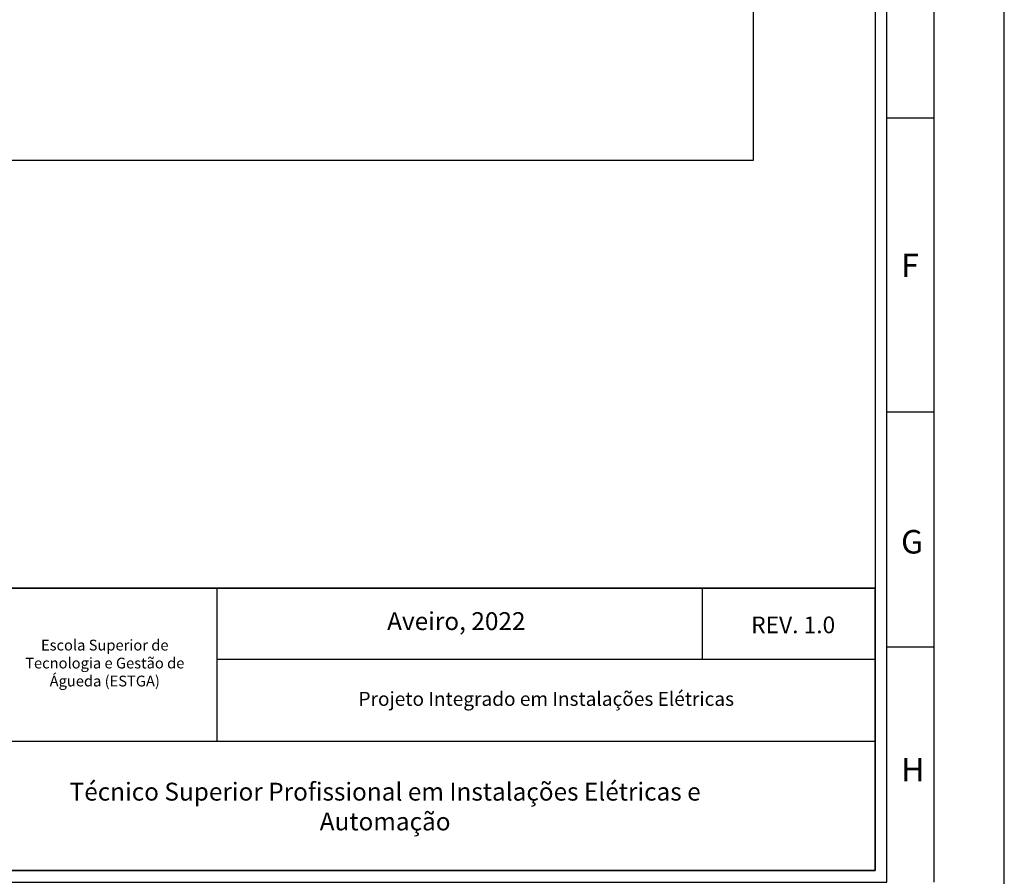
# Model space of a CAD drawing. Header units: millimetres. Extents: x -559 to 10735, y -2326 to 222.
# Tile 583 of 656: x 7086 to 7252, y -2111 to -1967. Entities that reach past the tile are written whole.
import ezdxf

# ---------------------------------------------------------------- set-up
doc = ezdxf.new("R2010")
doc.units = ezdxf.units.MM
doc.header["$LTSCALE"] = 4
for name, color, linetype in [('Cabeçalho', 252, 'Continuous'), ('Extremos da Area Total', 253, 'Continuous'), ('Modelo', 251, 'Continuous'), ('Texto Cabeçalho', 3, 'Continuous')]:
    doc.layers.add(name, color=color, linetype=linetype)

msp = doc.modelspace()

# ---------------------------------------------------------------- linework, layer by layer
at = {"layer": 'Cabeçalho'}
msp.add_line((7201.26, -2074.67), (7201.26, -2062.67), dxfattribs=at)
at = {"layer": 'Extremos da Area Total'}
msp.add_lwpolyline([(6706.99, -1862.34), (6706.99, -1845.41), (7209.8, -1845.41), (7209.8, -1990.69), (6706.99, -1990.69), (6706.99, -1865.19)], dxfattribs=at)
at = {"layer": 'Modelo'}
for p, q in [((7240.16, -1835.28), (7240.16, -2112.1)), ((7240.16, -1934.14), (7240.16, -2033.01)), ((7240.16, -1983.57), (7232.25, -1983.57)), ((7232.25, -2033.01), (7240.16, -2033.01)), ((7240.16, -2033.01), (7240.16, -2112.1)), ((7119.55, -2062.67), (7119.55, -2088.37)), ((7240.16, -2072.55), (7232.25, -2072.55)), ((7230.27, -2074.67), (7119.55, -2074.67)), ((7044.41, -2088.37), (7230.27, -2088.37))]:
    msp.add_line(p, q, dxfattribs=at)
for points in [[(6664.77, -2131.87), (7252.02, -2131.87), (7252.02, -1716.64), (6664.77, -1716.64)], [(6684.54, -2112.1), (7232.25, -2112.1), (7232.25, -1736.41), (6684.54, -1736.41)], [(7230.27, -2110.12), (6686.52, -2110.12), (6686.52, -1738.39), (7230.27, -1738.39)], [(6686.52, -2062.67), (7230.27, -2062.67), (7230.27, -2110.12), (6686.52, -2110.12)], [(7230.27, -2062.67), (6686.52, -2062.67), (6686.52, -2110.12), (7230.27, -2110.12)]]:
    msp.add_lwpolyline(points, close=True, dxfattribs=at)

# ---------------------------------------------------------------- texts
at = {"layer": 'Modelo', "char_height": 3.95, "attachment_point": 1}
for s, insert in [('F', (7234.66, -2006.39)), ('G', (7234.66, -2052.87)), ('H', (7234.66, -2091.2))]:
    msp.add_mtext_dynamic_manual_height_columns(s, width=54.2922, gutter_width=19.77, heights=[0], dxfattribs=dict(at, insert=insert))
at = {"layer": 'Texto Cabeçalho', "attachment_point": 1}
for s, width, gutter_width, heights, insert, char_height in [('\\pxqc;Aveiro, 2022', 75.4428, 15.03, [0], (7122.11, -2066.69), 3.0069), ('\\pxqc;REV. 1.0', 36.2883, 14.04, [0], (7198.36, -2067.42), 2.8087), ('\\pxqc;Escola Superior de Tecnologia e Gestão de Águeda (ESTGA)', 31.6702, 9.06, [9.87], (7084.85, -2071.32), 1.8128), ('\\pxqc;Projeto Integrado em Instalações Elétricas', 83.8204, 11.76, [8.85], (7133.05, -2080.09), 2.3515), ('\\pxqc;Técnico Superior Profissional em Instalações Elétricas e Automação', 122.3106, 15.03, [10.93], (7086.7, -2095.37), 3.0069)]:
    msp.add_mtext_dynamic_manual_height_columns(s, width=width, gutter_width=gutter_width, heights=heights, dxfattribs=dict(at, insert=insert, char_height=char_height))

doc.saveas('drawing.dxf')
